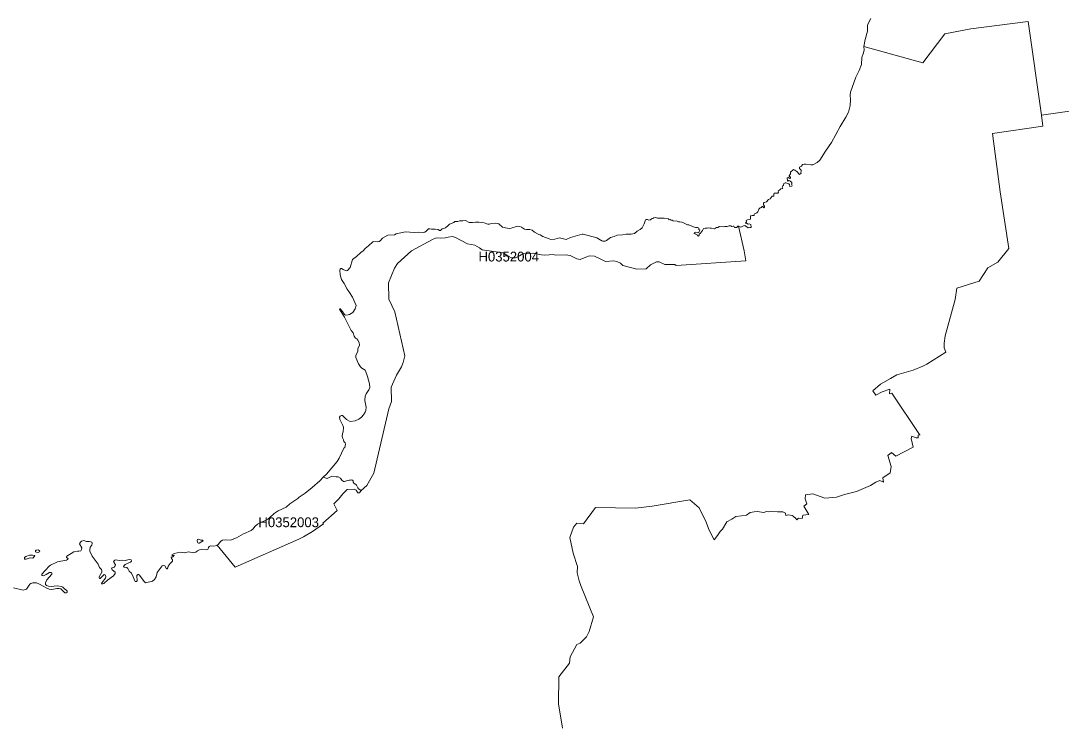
# Model space of a CAD drawing. Extents: x 369010 to 739155, y 6377141 to 6616555.
# Drawn here: x 579296 to 589897, y 6593860 to 6601051 of the extents above; entities that cross this region are included whole.
import ezdxf
from ezdxf.enums import TextEntityAlignment as Align

# ---------------------------------------------------------------- set-up
doc = ezdxf.new("R2010")
doc.units = 0
doc.header["$LTSCALE"] = 40
doc.layers.add('1', color=7, linetype='Continuous', lineweight=13)
doc.layers.add('2', color=7, linetype='Continuous')

msp = doc.modelspace()

# ---------------------------------------------------------------- linework, layer by layer
at = {"layer": '1'}
for points in [[(587957.1, 6601075.84), (587930.95, 6601024.53), (587924.66, 6601004.67), (587922.67, 6600945.42), (587898.84, 6600859.53), (587885.93, 6600787.37), (588488.53, 6600624.18), (588710.8, 6600918.45), (588977.1, 6600968.1), (589561, 6601044.39), (589697.7, 6600089.6), (591816.98, 6600391.98), (591959.65, 6599355.92)], [(588387.41, 6597488.04), (588488.37, 6597529.25), (588527.92, 6597551.76), (588722.39, 6597674.24), (588705.51, 6597716.44), (588704.18, 6597764.11), (588716.1, 6597839.41), (588816.73, 6598210.8), (588833.77, 6598324.5), (589062.17, 6598398.32), (589148.4, 6598531.38), (589252.66, 6598588.98), (589361.9, 6598729.32), (589275.67, 6599306.6), (589195.23, 6599900.93), (589709.46, 6599976.56), (589697.7, 6600089.6), (589561, 6601044.39), (588977.1, 6600968.1), (588710.8, 6600918.45), (588488.53, 6600624.18), (587885.93, 6600787.37)], [(587885.93, 6600787.37), (587890.24, 6600756.58), (587883.62, 6600723.65), (587866.57, 6600677.47), (587860.61, 6600604.82), (587839.92, 6600545.9), (587803.51, 6600476.88), (587751.38, 6600325.11), (587747.07, 6600292.01), (587750.38, 6600245.84), (587745.75, 6600186.59), (587729.2, 6600120.55), (587703.88, 6600067.76), (587645.46, 6599973.42), (587556.74, 6599808.74), (587495.01, 6599721.36), (587438.24, 6599628.67), (587411.93, 6599605.83), (587367.74, 6599583.99), (587346.55, 6599582.99), (587296.41, 6599590.61), (587276.55, 6599589.95), (587260.16, 6599585.31), (587249.9, 6599569.59), (587230.37, 6599559), (587230.04, 6599546.75), (587247.91, 6599528.54), (587248.25, 6599515.47), (587244.11, 6599503.72), (587247.25, 6599496.93), (587231.53, 6599483.69), (587201.74, 6599515.8), (587182.54, 6599529.7), (587168.31, 6599534.34), (587137.69, 6599508.52), (587137.36, 6599492.3), (587123.79, 6599471.78), (587124.45, 6599466.64), (587137.36, 6599458.7), (587139.67, 6599451.75), (587132.06, 6599444.8), (587115.01, 6599453.07), (587105.08, 6599448.77), (587108.39, 6599420.3), (587111.37, 6599417.16), (587120.81, 6599421.46), (587131.4, 6599420.47), (587150.6, 6599402.26), (587152.92, 6599390.02), (587150.27, 6599385.38), (587155.23, 6599371.31), (587153.58, 6599365.69), (587133.05, 6599361.05), (587126.77, 6599382.4), (587120.31, 6599388.36), (587092.18, 6599398.29), (587083.9, 6599397.96), (587071.32, 6599391.67), (587068.51, 6599375.62), (587061.23, 6599370.32), (587054.61, 6599356.42), (587061.56, 6599341.85), (587039.38, 6599339.54), (587024.82, 6599323.48), (587013.06, 6599317.19), (587014.72, 6599303.62), (587008.1, 6599295.35), (586982.28, 6599295.35), (586971.36, 6599292.37), (586967.88, 6599284.42), (586970.36, 6599266.38), (586966.56, 6599263.41), (586951, 6599263.41), (586932.13, 6599236.93), (586915.42, 6599229.48), (586894.56, 6599206.31), (586871.23, 6599197.37), (586864.94, 6599191.74), (586864.28, 6599173.54), (586873.54, 6599160.79), (586873.88, 6599150.53), (586867.75, 6599143.25), (586857.32, 6599157.48), (586850.87, 6599158.97), (586844.25, 6599149.37), (586843.09, 6599146.23), (586828.86, 6599145.24), (586816.28, 6599132), (586807.18, 6599103.69), (586795.59, 6599095.09), (586770.77, 6599083.83), (586767.62, 6599076.55), (586769.77, 6599069.1), (586763.48, 6599065.3), (586746.27, 6599067.95), (586735.51, 6599064.14), (586731.87, 6599059.34), (586730.55, 6599029.05), (586722.94, 6599024.91), (586699.27, 6599021.94)], [(591816.98, 6600391.98), (589697.7, 6600089.6)], [(589697.7, 6600089.6), (589709.46, 6599976.56), (589195.23, 6599900.93), (589275.67, 6599306.6), (589361.9, 6598729.32), (589252.66, 6598588.98), (589148.4, 6598531.38), (589062.17, 6598398.32), (588833.77, 6598324.5), (588816.73, 6598210.8), (588716.1, 6597839.41), (588704.18, 6597764.11), (588705.51, 6597716.44), (588722.39, 6597674.24), (588527.92, 6597551.76), (588488.37, 6597529.25), (588387.41, 6597488.04), (588223.56, 6597441.7), (588157.03, 6597404.96), (588054.91, 6597348.52), (587976.96, 6597279.67), (588008.57, 6597236.15), (588071.96, 6597270.41), (588149.91, 6597296.89), (588145.94, 6597249.22), (588171.1, 6597255.84), (588453.45, 6596835.46), (588458.25, 6596829.67), (588440.37, 6596825.86), (588440.37, 6596801.04), (588418.19, 6596799.71), (588375.16, 6596817.92), (588367.38, 6596793.09), (588389.56, 6596704.38), (588211.64, 6596611.87), (588168.45, 6596651.09), (588130.71, 6596618.49), (588163.32, 6596507.43), (588152.72, 6596444.54), (588078.41, 6596392.24), (588086.19, 6596346.56), (588049.78, 6596363.61), (588007.91, 6596347.89), (587954.45, 6596313.96), (587809.97, 6596253.88), (587688.65, 6596221.28), (587606.23, 6596196.29), (587487.56, 6596183.38), (587367.57, 6596229.06), (587292.27, 6596217.3), (587289.62, 6596179.4), (587306.67, 6596127.11), (587275.39, 6596102.28), (587324.21, 6596019.69), (587265.62, 6596011.91), (587259, 6595977.82), (587221.27, 6595980.47), (587204.22, 6595963.59), (587192.97, 6595978.48), (587164.33, 6596001.98), (587154.07, 6596009.43), (587117.66, 6596014.56), (587090.19, 6596008.11), (587086.38, 6596030.29), (587061.56, 6596047.17), (587005.45, 6596047.17), (586949.18, 6596048.33), (586912.11, 6596045.02), (586895.23, 6596050.15), (586865.27, 6596039.72), (586798.74, 6596047.5), (586766.96, 6596044.68), (586727.9, 6596039.39), (586688.68, 6596012.08), (586640.51, 6596005.46), (586583.08, 6595999.01), (586542.04, 6595971.03), (586490.9, 6595944.72), (586446.54, 6595868.92), (586421.88, 6595846.74), (586395.73, 6595803.71), (586361.81, 6595759.19), (586337.15, 6595804.87), (586303.22, 6595874.22), (586278.39, 6595939.42), (586206.56, 6596085.89), (586114.05, 6596168.15), (585728.09, 6596104.27), (585557.62, 6596083.58), (585150.32, 6596089.2), (585028.84, 6595923.37), (584960.65, 6595928.5), (584926.72, 6595887.95), (584888.99, 6595783.85), (584924.4, 6595624.14), (584968.92, 6595487.76), (584963.79, 6595424.87), (584984.32, 6595341.95), (585005.17, 6595285.52), (585130.13, 6594976.36)], [(586699.27, 6599021.94), (586687.02, 6599013.99), (586690.33, 6599001.08), (586681.06, 6598993.14), (586682.39, 6598987.51), (586691.32, 6598986.85), (586705.89, 6598977.91), (586718.63, 6598980.56), (586733.2, 6598974.44), (586733.53, 6598963.18), (586739.16, 6598957.22), (586738.82, 6598947.29), (586733.86, 6598942.66), (586724.59, 6598945.31), (586708.87, 6598941.67), (586672.13, 6598962.85), (586660.38, 6598961.53), (586632.9, 6598948.29), (586612.88, 6598958.88), (586609.23, 6598958.38), (586665.51, 6598705.99), (586683.71, 6598605.69), (585973.37, 6598556.7), (585958.64, 6598565.48), (585928.68, 6598568.45), (585858.51, 6598566.3), (585800.91, 6598594.77), (585771.95, 6598592.62), (585713.53, 6598563.99), (585667.52, 6598520.95), (585574.01, 6598518.8), (585430.18, 6598557.53), (585406.35, 6598580.04), (585370.6, 6598597.58), (585339.16, 6598604.04), (585254.42, 6598597.58), (585190.87, 6598627.54), (585140.39, 6598652.37), (585091.4, 6598654.52), (585052.83, 6598639.95), (584995.07, 6598618.77), (584959.82, 6598624.56), (584894.94, 6598659.65), (584847.44, 6598666.93), (584741.52, 6598663.29), (584722.49, 6598668.42), (584636.26, 6598663.29), (584602.33, 6598665.44), (584520.91, 6598682.49), (584453.05, 6598680.17), (584412.17, 6598674.54), (584376.09, 6598656.5), (584337.53, 6598636.15), (584292.34, 6598636.15), (584267.35, 6598647.4), (584210.75, 6598685.96), (583997.91, 6598716.42), (583969.94, 6598737.77), (583920.95, 6598764.74), (583846.15, 6598776.16), (583724, 6598841.54), (583693.88, 6598851.8), (583650.52, 6598846), (583621.72, 6598838.39), (583571.74, 6598833.59), (583544.93, 6598840.21), (583520.93, 6598834.42), (583489.15, 6598822.01), (583276.65, 6598705.16), (583135.14, 6598576.07), (583102.2, 6598528.07), (583041.46, 6598378.95), (583046.6, 6598214.44), (583107.34, 6598083.03), (583209.45, 6597634.35), (583190.91, 6597568.15), (583176.35, 6597523.3), (583123.72, 6597437.4), (583070.1, 6597315.59), (583073.08, 6597171.93), (583044.77, 6597093.98), (582892.35, 6596438.25), (582821.51, 6596314.79), (582762.92, 6596261.83), (582745.21, 6596239.98), (582729.99, 6596239.15), (582712.77, 6596265.8), (582691.92, 6596277.22), (582621.25, 6596273.41), (582575.24, 6596227.4), (582536.51, 6596178.08), (582485.04, 6596126.61), (582520.29, 6596060.74), (582374.81, 6595931.15), (582380.11, 6595923.7), (582269.06, 6595843.76), (582175.55, 6595791.3), (582129.37, 6595767.63), (581481.26, 6595480.15), (581296.06, 6595705.57)], [(585166.7, 6598838.06), (585026.52, 6598876.95), (585015.93, 6598877.29), (584897.76, 6598842.69), (584852.91, 6598821.34), (584785.71, 6598837.07), (584737.05, 6598826.31), (584697.99, 6598823.33), (584680.29, 6598826.97), (584615.74, 6598852.46), (584586.44, 6598868.35), (584574.69, 6598871), (584529.68, 6598894.83), (584505.51, 6598915.35), (584481.52, 6598922.14), (584447.75, 6598922.14), (584429.55, 6598925.45), (584397.27, 6598947.96), (584379.73, 6598955.07), (584355.57, 6598956.06), (584292.34, 6598938.19), (584272.65, 6598935.21), (584251.3, 6598936.54), (584204.3, 6598945.97), (584165.4, 6598980.06), (584148.19, 6598984.7), (584133.79, 6598986.68), (584088.11, 6598984.2), (584070.57, 6598979.24), (584053.03, 6598979.24), (584017.77, 6598991.98), (583962.99, 6598999.1), (583928.24, 6598999.59), (583896.96, 6598993.97), (583863.19, 6598993.63), (583826.62, 6599015.81), (583800.63, 6599011.51), (583764.72, 6599012.17), (583747.84, 6599005.39), (583719.04, 6599004.06), (583707.95, 6598995.79), (583663.59, 6598979.24), (583651.51, 6598963.84), (583624.54, 6598940.51), (583588.62, 6598928.76), (583572.07, 6598912.7), (583562.47, 6598914.36), (583548.9, 6598922.14), (583516.96, 6598928.43), (583481.71, 6598927.76), (583463.33, 6598931.24), (583450.76, 6598929.09), (583426.92, 6598906.58), (583412.19, 6598897.48), (583396.31, 6598892.51), (583344.67, 6598896.15), (583303.62, 6598891.85), (583214.25, 6598898.97), (583119.09, 6598877.78), (583102.7, 6598868.68), (583035.01, 6598864.71), (582981.72, 6598836.41), (582961.86, 6598811.25), (582946.63, 6598801.48), (582929.25, 6598797.68), (582894, 6598802.81), (582883.57, 6598797.84), (582839.88, 6598756.8), (582804.13, 6598730.15), (582783.44, 6598707.64), (582759.12, 6598690.6), (582716.75, 6598647.23), (582675.87, 6598616.95), (582650.88, 6598536.02), (582623.4, 6598506.39), (582613.31, 6598503.74), (582603.87, 6598505.07), (582579.38, 6598514.5), (582564.65, 6598525.59), (582557.53, 6598526.25), (582549.42, 6598520.79), (582547.1, 6598509.04), (582549.09, 6598462.04), (582563.99, 6598415.03), (582590.47, 6598373.33), (582619.43, 6598313.74), (582644.92, 6598282.13), (582674.87, 6598235.13), (582712.44, 6598149.07), (582704, 6598116.46), (582677.85, 6598078.89), (582644.26, 6598056.39), (582631.18, 6598052.41), (582607.18, 6598051.59), (582598.58, 6598054.07), (582582.03, 6598069.46), (582572.59, 6598087), (582550.75, 6598115.47), (582546.44, 6598116.96), (582544.29, 6598110.17)], [(583846.15, 6598776.16), (583920.95, 6598764.74), (583969.94, 6598737.77), (583997.91, 6598716.42), (584210.75, 6598685.96), (584267.35, 6598647.4), (584292.34, 6598636.15), (584337.53, 6598636.15), (584376.09, 6598656.5), (584412.17, 6598674.54), (584453.05, 6598680.17), (584520.91, 6598682.49), (584602.33, 6598665.44), (584636.26, 6598663.29), (584722.49, 6598668.42), (584741.52, 6598663.29), (584847.44, 6598666.93), (584894.94, 6598659.65), (584959.82, 6598624.56), (584995.07, 6598618.77), (585052.83, 6598639.95), (585091.4, 6598654.52), (585140.39, 6598652.37), (585190.87, 6598627.54), (585254.42, 6598597.58), (585339.16, 6598604.04), (585370.6, 6598597.58), (585406.35, 6598580.04), (585430.18, 6598557.53), (585574.01, 6598518.8), (585667.52, 6598520.95), (585713.53, 6598563.99), (585771.95, 6598592.62), (585800.91, 6598594.77), (585858.51, 6598566.3), (585928.68, 6598568.45), (585958.64, 6598565.48), (585973.37, 6598556.7), (586683.71, 6598605.69), (586665.51, 6598705.99), (586609.23, 6598958.38), (586600.3, 6598957.22), (586595.33, 6598951.6), (586595, 6598944.98), (586569.51, 6598943.32), (586561.73, 6598958.22), (586554.12, 6598959.21), (586539.06, 6598954.58), (586529.96, 6598960.53), (586511.92, 6598961.86), (586493.38, 6598955.24), (586468.56, 6598953.91), (586456.47, 6598949.28), (586414.11, 6598953.25), (586399.04, 6598944.98), (586382.83, 6598942.66), (586365.28, 6598932.07), (586332.35, 6598938.03), (586321.09, 6598936.37), (586306.69, 6598941.34), (586289.48, 6598936.7), (586268.3, 6598937.69), (586250.59, 6598932.73), (586241.32, 6598912.37), (586220.8, 6598885.56), (586207.89, 6598876.62), (586206.73, 6598864.54), (586201.43, 6598856.6), (586192.5, 6598858.91), (586187.86, 6598870.5), (586166.01, 6598878.28), (586158.07, 6598886.55), (586160.55, 6598893.67), (586167.01, 6598896.48), (586191.83, 6598891.19), (586205.4, 6598891.85), (586206.4, 6598902.11), (586214.18, 6598916.01), (586204.74, 6598923.63), (586203.09, 6598936.37), (586191.83, 6598944.31), (586170.65, 6598945.31), (586139.04, 6598953.58), (586102.13, 6598970.79), (586087.57, 6598972.78), (586069.69, 6598982.88), (586053.97, 6598986.85), (586032.78, 6598999.43), (586009.61, 6599003.07), (585995.88, 6599001.08), (585983.79, 6599010.18), (585941.43, 6599011.67), (585932.82, 6599017.96), (585920.24, 6599018.29), (585915.94, 6599024.09), (585902.04, 6599023.59), (585894.42, 6599031.04), (585851.39, 6599037.66), (585784.03, 6599039.98), (585761.52, 6599045.93)], [(585761.52, 6599045.93), (585745.8, 6599041.96), (585734.21, 6599034.02), (585722.96, 6599033.02), (585712.04, 6599022.93), (585694.33, 6599018.63), (585680.1, 6599026.74), (585667.52, 6599026.74), (585661.23, 6599022.6), (585648.15, 6598980.89), (585627.3, 6598940.01), (585606.11, 6598922.63), (585576.49, 6598906.41), (585547.86, 6598883.24), (585516.08, 6598877.62), (585463.28, 6598877.62), (585426.38, 6598869.18), (585373.58, 6598864.87), (585342.47, 6598851.8), (585303.41, 6598841.7), (585264.35, 6598810.75), (585248.79, 6598804.46), (585227.77, 6598803.8), (585217.18, 6598807.44), (585166.7, 6598838.06)], [(582544.29, 6598110.17), (582594.11, 6598029.08), (582662.46, 6597894.36), (582683.15, 6597871.85), (582690.93, 6597837.26), (582705.99, 6597817.07), (582720.22, 6597808.29), (582730.65, 6597796.87), (582743.39, 6597770.73), (582746.37, 6597744.74), (582729.66, 6597706.84), (582730.81, 6597680.03), (582710.46, 6597641.47), (582708.97, 6597618.46), (582737.6, 6597554.25), (582758.12, 6597522.97), (582770.2, 6597510.22), (582802.81, 6597489.37), (582808.6, 6597482.25), (582829.12, 6597425.15), (582847.16, 6597349.52), (582851.3, 6597312.94), (582843.19, 6597289.44), (582814.23, 6597248.39), (582805.62, 6597224.89), (582802.15, 6597181.86), (582816.05, 6597113.34), (582812.57, 6597078.09), (582804.96, 6597060.55), (582787.75, 6597033.74), (582768.22, 6597010.9), (582740.08, 6596991.04), (582701.02, 6596973.16), (582651.54, 6596967.2), (582615.29, 6596987.23), (582574.74, 6597026.29), (582564.32, 6597026.95), (582548.76, 6597021.99), (582541.31, 6597010.73), (582544.79, 6596988.22), (582577.39, 6596924.83), (582582.36, 6596907.29), (582580.04, 6596860.29), (582573.92, 6596842.74), (582569.28, 6596812.79), (582575.74, 6596793.09), (582585, 6596780.18), (582588.48, 6596762.14), (582599.24, 6596747.58), (582603.21, 6596734.84), (582596.76, 6596701.07), (582587.98, 6596695.11), (582540.15, 6596592.5), (582517.81, 6596557.42), (582410.07, 6596430.97), (582377.3, 6596398.04), (582418.84, 6596384.96), (582466.17, 6596409.45), (582508.71, 6596402.5), (582529.23, 6596401.84), (582552.9, 6596388.1), (582566.63, 6596366.75), (582583.35, 6596356.16), (582594.77, 6596353.85), (582624.39, 6596365.27), (582641.28, 6596367.58), (582656.5, 6596367.58), (582669.41, 6596370.56), (582680.83, 6596362.12), (582683.81, 6596348.38), (582693.74, 6596333.16), (582709.63, 6596325.71), (582715.75, 6596318.76), (582728.33, 6596291.12), (582737.27, 6596280.69), (582762.92, 6596261.83), (582821.51, 6596314.79), (582892.35, 6596438.25), (583044.77, 6597093.98), (583073.08, 6597171.93), (583070.1, 6597315.59), (583123.72, 6597437.4), (583176.35, 6597523.3), (583190.91, 6597568.15), (583209.45, 6597634.35), (583107.34, 6598083.03), (583046.6, 6598214.44), (583041.46, 6598378.95), (583102.2, 6598528.07), (583135.14, 6598576.07), (583276.65, 6598705.16), (583489.15, 6598822.01), (583520.93, 6598834.42), (583544.93, 6598840.21), (583571.74, 6598833.59), (583621.72, 6598838.39), (583650.52, 6598846), (583693.88, 6598851.8), (583724, 6598841.54), (583846.15, 6598776.16)], [(584814.34, 6593840.17), (584774.79, 6594088.43), (584778.43, 6594364.49), (584887.33, 6594501.36), (584892.63, 6594566.9), (584959.82, 6594693.51), (584995.24, 6594705.26), (585059.46, 6594770.47), (585086.93, 6594826.91), (585130.13, 6594976.36), (585005.17, 6595285.52), (584984.32, 6595341.95), (584963.79, 6595424.87), (584968.92, 6595487.76), (584924.4, 6595624.14), (584888.99, 6595783.85), (584926.72, 6595887.95), (584960.65, 6595928.5), (585028.84, 6595923.37), (585150.32, 6596089.2), (585557.62, 6596083.58), (585728.09, 6596104.27), (586114.05, 6596168.15), (586206.56, 6596085.89), (586278.39, 6595939.42), (586303.22, 6595874.22), (586337.15, 6595804.87), (586361.81, 6595759.19), (586395.73, 6595803.71), (586421.88, 6595846.74), (586446.54, 6595868.92), (586490.9, 6595944.72), (586542.04, 6595971.03), (586583.08, 6595999.01), (586640.51, 6596005.46), (586688.68, 6596012.08), (586727.9, 6596039.39), (586766.96, 6596044.68), (586798.74, 6596047.5), (586865.27, 6596039.72), (586895.23, 6596050.15), (586912.11, 6596045.02), (586949.18, 6596048.33), (587005.45, 6596047.17), (587061.56, 6596047.17), (587086.38, 6596030.29), (587090.19, 6596008.11), (587117.66, 6596014.56), (587154.07, 6596009.43), (587164.33, 6596001.98), (587192.97, 6595978.48), (587204.22, 6595963.59), (587221.27, 6595980.47), (587259, 6595977.82), (587265.62, 6596011.91), (587324.21, 6596019.69), (587275.39, 6596102.28), (587306.67, 6596127.11), (587289.62, 6596179.4), (587292.27, 6596217.3), (587367.57, 6596229.06), (587487.56, 6596183.38), (587606.23, 6596196.29), (587688.65, 6596221.28), (587809.97, 6596253.88), (587954.45, 6596313.96), (588007.91, 6596347.89), (588049.78, 6596363.61), (588086.19, 6596346.56), (588078.41, 6596392.24), (588152.72, 6596444.54), (588163.32, 6596507.43), (588130.71, 6596618.49), (588168.45, 6596651.09), (588211.64, 6596611.87), (588389.56, 6596704.38), (588367.38, 6596793.09), (588375.16, 6596817.92), (588418.19, 6596799.71), (588440.37, 6596801.04), (588440.37, 6596825.86), (588458.25, 6596829.67), (588453.45, 6596835.46), (588171.1, 6597255.84), (588145.94, 6597249.22), (588149.91, 6597296.89), (588071.96, 6597270.41), (588008.57, 6597236.15), (587976.96, 6597279.67), (588054.91, 6597348.52), (588157.03, 6597404.96), (588223.56, 6597441.7), (588387.41, 6597488.04)], [(580022.34, 6595594.18), (580000.33, 6595644.16), (579998.01, 6595655.92), (580003.64, 6595684.22), (580018.37, 6595707.22), (580023.66, 6595726.59), (580018.04, 6595736.02), (580009.27, 6595740.98), (579992.22, 6595744.29), (579963.92, 6595744.29), (579938.93, 6595754.22), (579914.6, 6595745.62), (579902.85, 6595736.68), (579895.23, 6595719.63), (579916.25, 6595678.59), (579914.27, 6595661.87), (579905.5, 6595649.63), (579888.28, 6595644.16), (579872.56, 6595644.16), (579835.82, 6595636.55), (579763.49, 6595593.52), (579759.52, 6595585.25), (579760.84, 6595578.79), (579778.55, 6595569.03), (579772.43, 6595559.26), (579761.51, 6595552.81), (579701.76, 6595543.21), (579670.48, 6595534.44), (579599.15, 6595500.84), (579585.08, 6595491.07), (579508.29, 6595408.82), (579508.95, 6595399.05), (579514.41, 6595395.08), (579526.33, 6595394.09), (579555.62, 6595405.67), (579588.72, 6595426.36), (579603.78, 6595427.35), (579612.06, 6595422.72), (579610.07, 6595408.49), (579560.09, 6595351.72), (579547.68, 6595322.09), (579547.34, 6595304.38), (579557.77, 6595294.29), (579578.13, 6595286.68), (579604.44, 6595285.02), (579666.34, 6595291.64), (579711.69, 6595284.52), (579723.44, 6595277.08), (579744.79, 6595255.73), (579760.18, 6595247.62), (579767.46, 6595238.02), (579767.46, 6595223.95), (579759.85, 6595218.32), (579744.13, 6595220.31), (579702.09, 6595260.03), (579687.69, 6595264.66), (579662.04, 6595263.51), (579610.4, 6595254.73), (579583.42, 6595257.38), (579559.76, 6595265.99), (579487.6, 6595308.69), (579455.99, 6595320.44), (579418.58, 6595322.42), (579398.23, 6595315.64), (579385.98, 6595306.7), (579352.22, 6595258.37), (579341.62, 6595252.42), (579318.62, 6595247.29), (579221.47, 6595270.29)], [(581296.06, 6595705.57), (581293.41, 6595703.58), (581264.12, 6595695.64), (581227.87, 6595699.11), (581215.13, 6595692.99), (581208.34, 6595683.39), (581206.36, 6595669.32), (581201.39, 6595662.54), (581189.97, 6595656.58), (581132.21, 6595661.87), (581116.98, 6595659.89), (581096.96, 6595649.63), (581078.92, 6595635.56), (581059.89, 6595627.28), (581004.61, 6595636.22), (580959.92, 6595628.28), (580919.21, 6595635.56), (580858.47, 6595621.99), (580836.12, 6595606.6), (580842.58, 6595600.14), (580848.54, 6595598.98), (580853.34, 6595604.11), (580857.31, 6595600.97), (580840.43, 6595584.25), (580826.52, 6595585.58), (580831.16, 6595571.18), (580841.42, 6595556.45), (580839.77, 6595543.54), (580816.1, 6595517.88), (580797.73, 6595491.74), (580794.09, 6595473.2), (580788.46, 6595465.09), (580781.51, 6595465.09), (580762.81, 6595493.89), (580751.72, 6595497.86), (580735.99, 6595494.55), (580685.35, 6595426.69), (580675.42, 6595384.16), (580658.7, 6595357.35), (580637.35, 6595338.98), (580567.35, 6595320.77), (580551.62, 6595334.34), (580504.62, 6595401.37), (580494.85, 6595406.5), (580487.24, 6595406.5), (580477.64, 6595398.06), (580479.96, 6595341.13), (580473.84, 6595334.01), (580462.25, 6595334.67), (580453.15, 6595349.07), (580441.23, 6595384.49), (580423.52, 6595421.4), (580400.19, 6595439.11), (580387.28, 6595467.08), (580376.52, 6595477.17), (580349.54, 6595481.47), (580342.09, 6595487.1), (580347.23, 6595497.53), (580360.13, 6595508.78), (580412.6, 6595532.45), (580421.87, 6595543.21), (580418.56, 6595555.45), (580398.86, 6595559.92), (580357.49, 6595550.82), (580325.21, 6595552.14), (580298.4, 6595548.17), (580263.48, 6595556.12), (580252.39, 6595553.14), (580241.14, 6595538.57), (580241.8, 6595532.45), (580259.84, 6595503.82), (580258.52, 6595495.87), (580246.43, 6595482.14), (580227.4, 6595473.2), (580221.11, 6595466.41), (580227.07, 6595453.5), (580255.37, 6595429.17), (580256.53, 6595416.1), (580238.82, 6595393.76), (580178.08, 6595349.07), (580141.01, 6595314.98), (580131.41, 6595310.34), (580120.98, 6595310.34), (580118.66, 6595313.98), (580120.32, 6595321.76), (580158.05, 6595368.77), (580163.35, 6595386.47), (580158.72, 6595398.39), (580152.26, 6595405.01), (580143.99, 6595405.84), (580103.77, 6595367.44), (580097.98, 6595367.44), (580093.67, 6595371.41), (580094.34, 6595382.67), (580120.65, 6595430.17), (580120.98, 6595449.86), (580118, 6595457.81), (580098.64, 6595479.16), (580083.08, 6595510.44), (580022.34, 6595594.18)], [(585130.13, 6594976.36), (585086.93, 6594826.91), (585059.46, 6594770.47), (584995.24, 6594705.26), (584959.82, 6594693.51), (584892.63, 6594566.9), (584887.33, 6594501.36), (584778.43, 6594364.49), (584774.79, 6594088.43), (584814.34, 6593840.17)]]:
    msp.add_lwpolyline(points, dxfattribs=at)
for points in [[(582377.3, 6596398.04), (582341.71, 6596362.29), (582265.91, 6596293.6), (582192.93, 6596235.18), (582131.19, 6596195.29), (582119.44, 6596182.38), (582035.86, 6596127.77), (581997.8, 6596092.85), (581917.69, 6596056.43), (581876.81, 6596029.79), (581832.29, 6595987.09), (581811.11, 6595971.03), (581706.01, 6595919.07), (581679.2, 6595895.4), (581663.31, 6595873.06), (581643.29, 6595856.34), (581565.83, 6595820.43), (581493.17, 6595780.54), (581430.78, 6595755.38), (581377.16, 6595760.35), (581350.84, 6595756.71), (581334.46, 6595745.62), (581307.48, 6595714.01), (581296.06, 6595705.57), (581481.26, 6595480.15), (582129.37, 6595767.63), (582175.55, 6595791.3), (582269.06, 6595843.76), (582380.11, 6595923.7), (582374.81, 6595931.15), (582520.29, 6596060.74), (582485.04, 6596126.61), (582536.51, 6596178.08), (582575.24, 6596227.4), (582621.25, 6596273.41), (582691.92, 6596277.22), (582712.77, 6596265.8), (582729.99, 6596239.15), (582745.21, 6596239.98), (582762.92, 6596261.83), (582737.27, 6596280.69), (582728.33, 6596291.12), (582715.75, 6596318.76), (582709.63, 6596325.71), (582693.74, 6596333.16), (582683.81, 6596348.38), (582680.83, 6596362.12), (582669.41, 6596370.56), (582656.5, 6596367.58), (582641.28, 6596367.58), (582624.39, 6596365.27), (582594.77, 6596353.85), (582583.35, 6596356.16), (582566.63, 6596366.75), (582552.9, 6596388.1), (582529.23, 6596401.84), (582508.71, 6596402.5), (582466.17, 6596409.45), (582418.84, 6596384.96)], [(581097.62, 6595762), (581091.33, 6595753.4), (581094.48, 6595738.01), (581099.28, 6595728.9), (581104.57, 6595725.1), (581113.67, 6595725.59), (581152.24, 6595749.09), (581149.59, 6595756.05), (581128.74, 6595756.71), (581105.73, 6595766.31)], [(579472.87, 6595657.57), (579453.01, 6595654.92), (579444.24, 6595648.8), (579446.55, 6595638.54), (579464.43, 6595631.59), (579478.33, 6595632.91), (579487.27, 6595638.04), (579488.26, 6595644.5), (579481.64, 6595653.1)], [(579414.28, 6595605.44), (579385.15, 6595603.78), (579345.93, 6595589.38), (579334.84, 6595578.46), (579332.52, 6595567.7), (579334.34, 6595562.9), (579351.55, 6595562.57), (579381.51, 6595574.65), (579395.91, 6595576.8), (579416.43, 6595574.65), (579438.44, 6595595.84), (579434.64, 6595601.46)]]:
    msp.add_lwpolyline(points, close=True, dxfattribs=at)

# ---------------------------------------------------------------- texts
at = {"layer": '2'}
for s, p in [('H0352004', (584267.35, 6598597.4)), ('H0352003', (582025.08, 6595889.16))]:
    msp.add_text(s, height=100, dxfattribs=at).set_placement(p, align=Align.CENTER)

doc.saveas('drawing.dxf')
